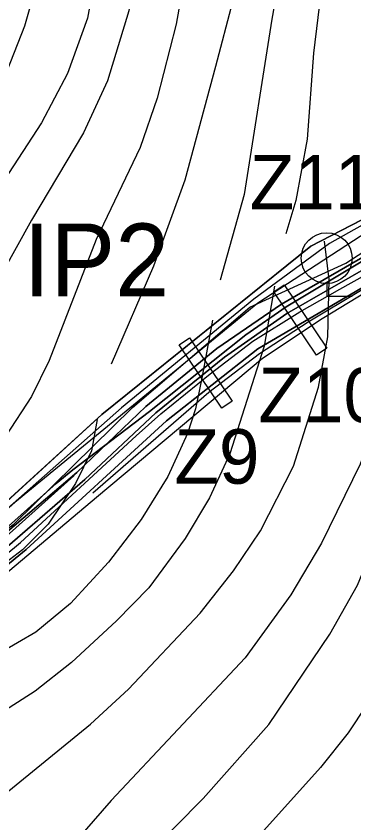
# Model space of a CAD drawing. Extents: x -1900516 to -575031, y -3809306 to -1157387.
# Drawn here: x -577615.2 to -577522.2, y -1158253 to -1158031 of the extents above; entities that cross this region are included whole.
import ezdxf

# ---------------------------------------------------------------- set-up
doc = ezdxf.new("R2010")
doc.units = 0
for name, color, linetype in [('01_OBVOD PÚ', 7, 'Continuous'), ('01_PARCELY_NÁVRH_PC', 7, 'Continuous'), ('01_PARCELY_NÁVRH_ŽP', 7, 'Continuous'), ('01_SPRÁV_HRANICE', 7, 'Continuous'), ('01_VRSTEVNICE', 7, 'Continuous'), ('01_ZASTAV_PLOCHY', 7, 'Continuous'), ('02_KULTURY STAV', 7, 'Continuous'), ('03_PC_NÁVRH', 7, 'Continuous'), ('03_PC_OBJEKTY_NÁVRH', 7, 'Continuous'), ('04_ZPF_OP_ORGAN', 7, 'Continuous'), ('06_ÚSES_IP', 7, 'Continuous')]:
    doc.layers.add(name, color=color, linetype=linetype)

msp = doc.modelspace()

# ---------------------------------------------------------------- linework, layer by layer
at = {"layer": '01_OBVOD PÚ'}
msp.add_lwpolyline([(-577776.02, -1158121.19), (-577772.07, -1158129.35), (-577768.51, -1158136.72), (-577707.98, -1158227.57), (-577706.9, -1158229.19), (-577639.67, -1158184.52), (-577591.67, -1158140.6), (-577534.09, -1158094.32), (-577489.61, -1158071.28)], dxfattribs=at)
at = {"layer": '01_PARCELY_NÁVRH_PC'}
for points in [[(-577483.65, -1158076.66), (-577540.89, -1158110.96), (-577552.01, -1158118.73), (-577578.48, -1158139.84), (-577599.59, -1158155.82), (-577604.23, -1158159.6), (-577634.01, -1158186.23), (-577678.23, -1158222.34), (-577680.31, -1158220.18), (-577682.47, -1158222.27), (-577680.38, -1158224.42), (-577684.56, -1158228.57), (-577690.41, -1158234.37), (-577698.56, -1158242.83), (-577709.49, -1158257.95)], [(-577678.16, -1158428.2), (-577712.67, -1158379.14), (-577722.27, -1158362.34), (-577727.79, -1158344.02), (-577728.78, -1158324.95), (-577725.16, -1158306.11), (-577718.1, -1158287.7), (-577709.44, -1158270.15), (-577698.86, -1158253.75), (-577686.13, -1158238.93), (-577671.71, -1158225.43), (-577618.74, -1158184.9), (-577593.08, -1158163.4), (-577547.4, -1158125.08), (-577530.93, -1158114.23), (-577496.81, -1158093.48)]]:
    msp.add_lwpolyline(points, dxfattribs=at)
at = {"layer": '01_PARCELY_NÁVRH_ŽP'}
msp.add_lwpolyline([(-577511.85, -1158082.8), (-577534.09, -1158094.32), (-577562.88, -1158117.46), (-577591.67, -1158140.6), (-577615.67, -1158162.56), (-577639.67, -1158184.52), (-577673.28, -1158206.86), (-577681.58, -1158212.37), (-577686.18, -1158225.32), (-577686.82, -1158227.13), (-577684.56, -1158228.57), (-577680.38, -1158224.42), (-577682.47, -1158222.27), (-577680.31, -1158220.18), (-577678.23, -1158222.34), (-577634.01, -1158186.23), (-577604.23, -1158159.6), (-577599.59, -1158155.82), (-577578.48, -1158139.84), (-577552.01, -1158118.73), (-577540.89, -1158110.96), (-577483.65, -1158076.66)], dxfattribs=at)
at = {"layer": '01_SPRÁV_HRANICE'}
for p, q in [((-577534.09, -1158094.32), (-577489.61, -1158071.28)), ((-577591.67, -1158140.6), (-577534.09, -1158094.32)), ((-577639.67, -1158184.52), (-577591.67, -1158140.6))]:
    msp.add_line(p, q, dxfattribs=at)
at = {"layer": '01_VRSTEVNICE'}
for points in [[(-577573.48, -1157798.69), (-577555.8, -1157813.97), (-577537.74, -1157832.74), (-577523.63, -1157849.24), (-577515.03, -1157861.09), (-577510.23, -1157869), (-577502.75, -1157884.8), (-577500.64, -1157892.7), (-577499.51, -1157906.53), (-577501.91, -1157920.21), (-577518.27, -1157961.83), (-577526.6, -1157992.03), (-577528.99, -1158005.57), (-577533.37, -1158041.13), (-577535.06, -1158064.83), (-577538.17, -1158081.76), (-577540.99, -1158090.94)], [(-577577.56, -1157801.56), (-577572.59, -1157806.07), (-577556.65, -1157821.87), (-577538.73, -1157841.62), (-577533.37, -1157848.96), (-577525.05, -1157862.22), (-577520.11, -1157872.8), (-577517.14, -1157880.85), (-577514.46, -1157896.37), (-577514.46, -1157900.6), (-577517, -1157917.53), (-577519.54, -1157928.82), (-577531.96, -1157965.5), (-577536.61, -1157986.1), (-577544.8, -1158031.82), (-577552.42, -1158080.07), (-577559.05, -1158103.63)], [(-577582.92, -1157805.31), (-577570.36, -1157817.03), (-577563.7, -1157824.55), (-577549.17, -1157844.59), (-577541.41, -1157857.57), (-577535.06, -1157870.41), (-577529.42, -1157885.65), (-577527.44, -1157894.11), (-577527.16, -1157900.88), (-577528.57, -1157912.74), (-577531.82, -1157924.59), (-577542.96, -1157956.76), (-577545.22, -1157968.61), (-577547.34, -1157989.49), (-577550.58, -1158009.24), (-577555.66, -1158027.02), (-577560.32, -1158044.8), (-577568.78, -1158076.12), (-577577.39, -1158099.82), (-577589.1, -1158126.77)], [(-577596.86, -1157829.35), (-577587.27, -1157849.1), (-577579.93, -1157860.53), (-577574.29, -1157872.38), (-577571.46, -1157890.16), (-577572.88, -1157907.94), (-577575.27, -1157915.84), (-577585.71, -1157940.25), (-577594.18, -1157965.22), (-577597.43, -1157978.2), (-577604.34, -1158003.6), (-577612.9, -1158033.76), (-577619.86, -1158051.29), (-577633.12, -1158070.76), (-577644.97, -1158085.43), (-577657.81, -1158096.72), (-577672.63, -1158106.74), (-577686.03, -1158113.65), (-577704.66, -1158120.99), (-577724.97, -1158126.49), (-577754.32, -1158133.54), (-577770.83, -1158137.35)], [(-577576.47, -1157843.77), (-577570.9, -1157860.39), (-577560.74, -1157880.85), (-577557.92, -1157892.14), (-577559.19, -1157900.46), (-577569.77, -1157923.18), (-577571.75, -1157928.54), (-577573.58, -1157934.75), (-577577.11, -1157946.6), (-577582.47, -1157964.38), (-577586.84, -1157984.13), (-577595.59, -1158031.53), (-577601.09, -1158046.77), (-577608.29, -1158060.32), (-577630.3, -1158094.04), (-577637.92, -1158104.06), (-577643.42, -1158109.98), (-577651.04, -1158116.47), (-577664.87, -1158125.93), (-577682.36, -1158134.96), (-577689.14, -1158137.78), (-577704.94, -1158142.15), (-577736.54, -1158146.67), (-577763.49, -1158151.18)], [(-577563.99, -1157852.91), (-577549.74, -1157879.44), (-577546.35, -1157889.03), (-577546.07, -1157893.83), (-577548.33, -1157903.42), (-577558.62, -1157922.61), (-577562.86, -1157932.21), (-577566.1, -1157941.8), (-577578.94, -1157995.98), (-577584.16, -1158029.56), (-577590.09, -1158048.75), (-577596.72, -1158063.14), (-577610.97, -1158087.12), (-577627.06, -1158115.91), (-577636.93, -1158130.3), (-577647.94, -1158142.15), (-577651.89, -1158145.26), (-577661.48, -1158150.9), (-577675.31, -1158156.54), (-577688.85, -1158160.21), (-577702.4, -1158162.33), (-577715.94, -1158163.03), (-577757.28, -1158163.03)], [(-577566.67, -1158007.83), (-577571.18, -1158033.23), (-577576.4, -1158053.54), (-577581.06, -1158067.09), (-577593.19, -1158092.49), (-577606.17, -1158125.78), (-577610.97, -1158135.66), (-577618.03, -1158146.53), (-577626.07, -1158155.41), (-577636.08, -1158163.31), (-577645.68, -1158168.53), (-577657.53, -1158172.06), (-577676.72, -1158174.74), (-577697.04, -1158176.29), (-577729.77, -1158176.86), (-577748.54, -1158176.01)], [(-577480.32, -1158063.84), (-577481.45, -1158074.71), (-577487.09, -1158118.45), (-577493.58, -1158146.1), (-577507.41, -1158199.44), (-577513.9, -1158213.26), (-577523.78, -1158228.22), (-577531.4, -1158237.81), (-577555.24, -1158264.34), (-577576.83, -1158286.06), (-577587.97, -1158300.46), (-577592.2, -1158307.23), (-577598.98, -1158320.78), (-577607.3, -1158341.09), (-577614.07, -1158359.72), (-577619.58, -1158369.88), (-577629.74, -1158382.29), (-577639.75, -1158390.05), (-577649.91, -1158396.54), (-577658.38, -1158401.06), (-577673.9, -1158407.69), (-577689.42, -1158412.2), (-577696.05, -1158413.05)], [(-577733.3, -1158353.23), (-577723.77, -1158360.14), (-577712.84, -1158363.67), (-577699.3, -1158365.92), (-577686.6, -1158365.36), (-577673.9, -1158361.97), (-577660.07, -1158355.77), (-577649.49, -1158349.13), (-577641.73, -1158343.35), (-577634.53, -1158336.86), (-577629.31, -1158330.93), (-577616.61, -1158312.87), (-577604.34, -1158292.56), (-577597.28, -1158282.4), (-577586.84, -1158269.7), (-577563.7, -1158246.28), (-577545.64, -1158225.96), (-577528.85, -1158201.13), (-577521.23, -1158187.58), (-577513.76, -1158169.52), (-577509.1, -1158155.98), (-577497.25, -1158109.7), (-577494.57, -1158091.92), (-577493.3, -1158071.46)], [(-577507.97, -1158079.08), (-577508.4, -1158104.9), (-577512.91, -1158130.58), (-577516.86, -1158144.41), (-577520.53, -1158154.28), (-577531.11, -1158176.01), (-577539.58, -1158190.26), (-577552.14, -1158207.62), (-577589.1, -1158246.84), (-577610.12, -1158270.97), (-577623.67, -1158285.5), (-577635.52, -1158295.94), (-577649.91, -1158304.55), (-577665.15, -1158310.62), (-577682.36, -1158314.28), (-577700.71, -1158316.26), (-577714.82, -1158314.57), (-577733.44, -1158306.52)], [(-577722.86, -1158278.45), (-577708.33, -1158280.7), (-577694.21, -1158279.15), (-577680.11, -1158275.06), (-577666, -1158270.12), (-577649.07, -1158263.21), (-577635.52, -1158255.87), (-577618.73, -1158245.43), (-577594.74, -1158225.82), (-577584.3, -1158216.23), (-577564.55, -1158195.34), (-577555.38, -1158183.63), (-577547.9, -1158172.63), (-577538.87, -1158154.85), (-577531.96, -1158133.12), (-577529.42, -1158119.29), (-577529, -1158103.49), (-577530.27, -1158092.91)], [(-577544.09, -1158105.33), (-577546.92, -1158121.83), (-577556.37, -1158151.46), (-577562.01, -1158163.6), (-577568.64, -1158174.74), (-577578.66, -1158188.29), (-577587.55, -1158197.46), (-577599.97, -1158208.89), (-577609.98, -1158216.79), (-577620.85, -1158223.7), (-577636.08, -1158231.75), (-577648.78, -1158237.39), (-577661.48, -1158240.78), (-577675.31, -1158243.31), (-577712.42, -1158245.71)], [(-577561.17, -1158114.64), (-577564.13, -1158130.58), (-577565.82, -1158139.05), (-577568.08, -1158145.82), (-577573.44, -1158157.67), (-577580.78, -1158169.52), (-577589.81, -1158181.23), (-577600.25, -1158192.66), (-577609.84, -1158200.56), (-577625.08, -1158209.31), (-577637.78, -1158214.67), (-577654.71, -1158219.19), (-577670.51, -1158220.88), (-577682.93, -1158223.7), (-577690.83, -1158226.95), (-577703.24, -1158233.58), (-577712.28, -1158236.82), (-577716.79, -1158237.53), (-577722.43, -1158237.25), (-577726.1, -1158236.12)], [(-577592.91, -1158142.01), (-577594.46, -1158150.62), (-577598.84, -1158159.65), (-577606.45, -1158170.79), (-577613.51, -1158177.85), (-577619.44, -1158182.5), (-577631.29, -1158188.43), (-577647.51, -1158190.97)]]:
    msp.add_lwpolyline(points, dxfattribs=at)
at = {"layer": '01_ZASTAV_PLOCHY'}
msp.add_lwpolyline([(-577488.52, -1158070.93), (-577528.98, -1158093.55), (-577549.81, -1158108.88), (-577586.26, -1158138.77), (-577634.21, -1158181.04), (-577708.59, -1158234.17), (-577767.54, -1158153.93), (-577806.52, -1158098.62), (-577856.94, -1158096.35), (-577885.77, -1158097.77), (-577924.9, -1158101.07), (-577936.16, -1158096.22), (-577937.38, -1158099.49), (-577894.28, -1158135.64), (-577748.33, -1158226.68), (-577724.93, -1158268.4), (-577708.64, -1158243.72), (-577691.68, -1158230.06), (-577639.58, -1158188.22), (-577615.74, -1158170.74), (-577583.23, -1158138.67), (-577550.87, -1158111.08), (-577524.46, -1158098.98), (-577491.5, -1158077.59)], dxfattribs=at)
at = {"layer": '02_KULTURY STAV'}
msp.add_lwpolyline([(-577687.51, -1158229.42), (-577682.73, -1158213.49), (-577682.66, -1158213.09), (-577639.67, -1158184.52), (-577591.67, -1158140.6), (-577534.09, -1158094.32), (-577489.61, -1158071.28), (-577453.7, -1158037.24), (-577451.36, -1158035.02), (-577448.18, -1158031.53), (-577446.52, -1158035.55), (-577445.9, -1158037.06), (-577446.57, -1158040.04), (-577448.39, -1158048.04), (-577464.58, -1158062.52), (-577470.93, -1158067.74), (-577506.87, -1158089.89), (-577542.12, -1158110.27), (-577560, -1158122.47), (-577579.5, -1158138.44), (-577598.48, -1158156.55), (-577626.3, -1158180.16), (-577656.28, -1158205.31), (-577683.7, -1158227.62)], close=True, dxfattribs=at)
for points in [[(-577505.19, -1158092.47), (-577540.7, -1158112.86), (-577557.84, -1158124.8), (-577576.73, -1158140.13), (-577596.36, -1158158.5), (-577624.6, -1158182.93), (-577654.33, -1158207.43), (-577682.38, -1158230.46), (-577692.28, -1158239.68), (-577687.51, -1158229.42), (-577683.7, -1158227.62), (-577656.28, -1158205.31), (-577626.3, -1158180.16), (-577598.48, -1158156.55), (-577579.5, -1158138.44), (-577560, -1158122.47), (-577542.12, -1158110.27), (-577506.87, -1158089.89)], [(-577505.19, -1158092.47), (-577540.7, -1158112.86), (-577557.84, -1158124.8), (-577576.73, -1158140.13), (-577596.36, -1158158.5), (-577624.6, -1158182.93), (-577654.33, -1158207.43), (-577682.38, -1158230.46), (-577692.28, -1158239.68), (-577687.51, -1158229.42), (-577683.7, -1158227.62), (-577656.28, -1158205.31), (-577626.3, -1158180.16), (-577598.48, -1158156.55), (-577579.5, -1158138.44), (-577560, -1158122.47), (-577542.12, -1158110.27), (-577506.87, -1158089.89)], [(-577690.47, -1158413.7), (-577709.91, -1158386.88), (-577719.42, -1158371.67), (-577726.28, -1158356.12), (-577729.9, -1158342.94), (-577731.37, -1158331.7), (-577730.52, -1158319.69), (-577727.69, -1158307.77), (-577722.05, -1158293.52), (-577712.89, -1158273.35), (-577704.96, -1158258.59), (-577692.28, -1158239.68), (-577682.38, -1158230.46), (-577654.33, -1158207.43), (-577624.6, -1158182.93), (-577596.36, -1158158.5), (-577576.73, -1158140.13), (-577557.84, -1158124.8), (-577540.7, -1158112.86), (-577505.19, -1158092.47)], [(-577529.7, -1158104.6), (-577529.7, -1158108.1), (-577522.7, -1158108.1)], [(-577529.7, -1158104.6), (-577529.7, -1158108.1), (-577522.7, -1158108.1)]]:
    msp.add_lwpolyline(points, dxfattribs=at)
msp.add_circle((-577529.7, -1158097.6), 7, dxfattribs=at)
msp.add_circle((-577529.7, -1158097.6), 7, dxfattribs=at)
at = {"layer": '03_PC_NÁVRH'}
msp.add_lwpolyline([(-577674.1, -1158224.51), (-577650.74, -1158206.21), (-577614.07, -1158175.89), (-577582.14, -1158146.52), (-577575.42, -1158140.47), (-577561.83, -1158129.43), (-577550.09, -1158120.48), (-577537.1, -1158112.37), (-577526.11, -1158106.17), (-577515.12, -1158099.98)], dxfattribs=at)
at = {"layer": '03_PC_OBJEKTY_NÁVRH'}
for points in [[(-577594.09, -1158162.2), (-577573.25, -1158144.13), (-577562.16, -1158134.47), (-577548.23, -1158123.83), (-577534.85, -1158115.12), (-577491.59, -1158089.24), (-577454.34, -1158065.95), (-577442.73, -1158059.46), (-577423.84, -1158049.97), (-577377.39, -1158032.8), (-577350.01, -1158021.83), (-577304.55, -1158002.4), (-577271.7, -1157989.26), (-577230.69, -1157971.26), (-577216.81, -1157958.88)], [(-577544.3, -1158106.9), (-577541.4, -1158104.94), (-577529.64, -1158122.34), (-577532.54, -1158124.3), (-577544.3, -1158106.9)], [(-577570.38, -1158121.49), (-577567.48, -1158119.53), (-577555.72, -1158136.93), (-577558.62, -1158138.89), (-577570.38, -1158121.49)], [(-577599.37, -1158157.49), (-577617.04, -1158173.42), (-577630.91, -1158186.77), (-577677.84, -1158224.15)]]:
    msp.add_lwpolyline(points, dxfattribs=at)
at = {"layer": '04_ZPF_OP_ORGAN'}
for points in [[(-577672.87, -1158432.36), (-577694.83, -1158401.38), (-577716.42, -1158370.18), (-577722.99, -1158355.28), (-577726.75, -1158341.05), (-577727.56, -1158328.21), (-577726.15, -1158315.18), (-577721.66, -1158301.68), (-577712.71, -1158280.69), (-577703.24, -1158262.14), (-577684.82, -1158236.93), (-577612.44, -1158177.79), (-577573.8, -1158142.37), (-577548.67, -1158122.54), (-577513.86, -1158102.14)], [(-577513.86, -1158102.14), (-577548.67, -1158122.54), (-577573.8, -1158142.37), (-577612.44, -1158177.79), (-577684.82, -1158236.93), (-577703.24, -1158262.14), (-577712.71, -1158280.69), (-577721.66, -1158301.68), (-577726.15, -1158315.18), (-577727.56, -1158328.21), (-577726.75, -1158341.05)]]:
    msp.add_lwpolyline(points, dxfattribs=at)
at = {"layer": '06_ÚSES_IP'}
msp.add_lwpolyline([(-577271.75, -1157928.78), (-577297.88, -1157951.09), (-577418.59, -1158012.1), (-577451.04, -1158036.22), (-577459.88, -1158052.18), (-577548.64, -1158110.02), (-577615.62, -1158164.89), (-577684.57, -1158225.77)], dxfattribs=at)

# ---------------------------------------------------------------- texts
at = {"layer": '03_PC_OBJEKTY_NÁVRH'}
for s, p in [('Z11', (-577550.88, -1158084.17)), ('Z10', (-577548.52, -1158142.77)), ('Z9', (-577571.63, -1158159.68))]:
    msp.add_text(s, height=15, dxfattribs=at).set_placement(p)
at = {"layer": '06_ÚSES_IP'}
msp.add_text('IP2', height=20, dxfattribs=at).set_placement((-577613.22, -1158108.06))

doc.saveas('drawing.dxf')
